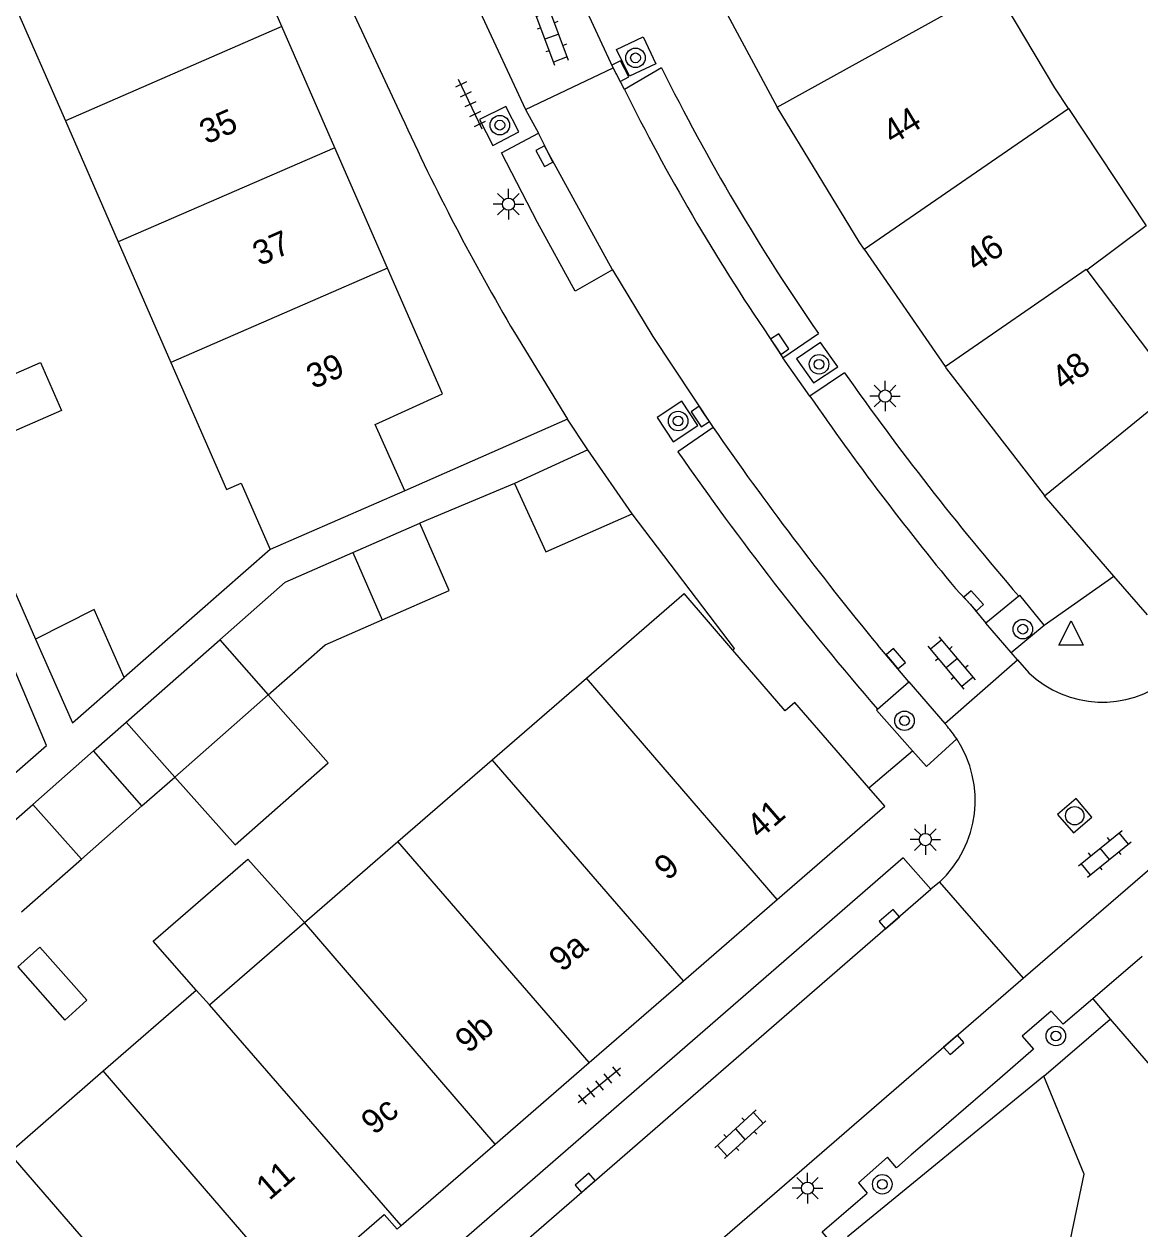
# Model space of a CAD drawing. Extents: x 132998 to 136004, y 396998 to 398512.
# Drawn here: x 133908.19 to 133953.92, y 397238.64 to 397288 of the extents above; entities that cross this region are included whole.
import ezdxf

# ---------------------------------------------------------------- set-up
doc = ezdxf.new("R2010")
doc.units = 0
for name, color, linetype in [('gg-afsc-erfafscheiding', 7, 'Continuous'), ('gg-afsc-muur', 7, 'Continuous'), ('gg-anno-huisnummerreeks BGT', 7, 'Continuous'), ('gg-bbg-bijgebouw', 7, 'Continuous'), ('gg-bbg-gedigitaliseerde bebouwing', 7, 'Continuous'), ('gg-bbg-gedigitaliseerde bijgebouw', 7, 'Continuous'), ('gg-bbg-hoofdgebouw', 7, 'Continuous'), ('gg-bbg-luifel en loopbrug', 7, 'Continuous'), ('gg-bbg-tussenscheiding', 7, 'Continuous'), ('gg-knt-verharding', 7, 'Continuous'), ('gg-knt-verharding nz', 7, 'Continuous'), ('gt-grn-groengrens', 7, 'Continuous'), ('gt-grn-weggrens', 7, 'Continuous'), ('gt-symb-boom', 7, 'Continuous'), ('gt-symb-klinker verharding', 7, 'Continuous'), ('gt-symb-kolk', 7, 'Continuous'), ('gt-symb-lichtmast', 7, 'Continuous'), ('gt-symb-rioolschacht', 7, 'Continuous'), ('gt-symb-tegel verharding', 7, 'Continuous'), ('gt-symb-waterafsluiter', 7, 'Continuous')]:
    doc.layers.add(name, color=color, linetype=linetype)

# ---------------------------------------------------------------- blocks, each defined once
blk = doc.blocks.new('gt0-BOOM')
at = {"layer": 'gt-symb-boom'}
for radius in [0.4, 0.2]:
    blk.add_circle((0, 0), radius, dxfattribs=at)
blk = doc.blocks.new('gt0-KL1')
at = {"layer": 'gt-symb-klinker verharding'}
for p, q in [((-1.15, 0.3), (1.15, 0.3)), ((-1, -0.3), (-1, 0.3)), ((-0.5, 0.3), (-0.5, 0.45)), ((0, -0.3), (0, 0.3)), ((0.5, 0.3), (0.5, 0.45)), ((1, -0.3), (1, 0.3)), ((-1.15, -0.3), (1.15, -0.3)), ((-0.5, -0.45), (-0.5, -0.3)), ((0.5, -0.45), (0.5, -0.3))]:
    blk.add_line(p, q, dxfattribs=at)
blk = doc.blocks.new('gt0-LMAST')
at = {"layer": 'gt-symb-lichtmast'}
for p, q in [((-0.005, 0.246), (-0.005, 0.621)), ((-0.182, 0.173), (-0.447, 0.438)), ((0.172, 0.173), (0.437, 0.438)), ((-0.255, -0.004), (-0.63, -0.004)), ((-0.182, -0.181), (-0.447, -0.446)), ((-0.005, -0.254), (-0.005, -0.629)), ((0.437, -0.446), (0.172, -0.181)), ((0.245, -0.004), (0.62, -0.004))]:
    blk.add_line(p, q, dxfattribs=at)
blk.add_circle((-0.005, -0.004), 0.25, dxfattribs=at)
blk = doc.blocks.new('gt0-KOLK')
at = {"layer": 'gt-symb-kolk'}
blk.add_lwpolyline([(0, 0), (0.375, 0), (0.375, 0.4), (-0.375, 0.4), (-0.375, 0), (0, 0)], dxfattribs=at)
blk = doc.blocks.new('gt0-TEG1')
at = {"layer": 'gt-symb-tegel verharding'}
for p, q in [((-1.125, 0), (1.125, 0)), ((-0.9, -0.25), (-0.9, 0.25)), ((-0.45, -0.25), (-0.45, 0.25)), ((0, -0.25), (0, 0.25)), ((0.45, -0.25), (0.45, 0.25)), ((0.9, -0.25), (0.9, 0.25))]:
    blk.add_line(p, q, dxfattribs=at)
blk = doc.blocks.new('gt0-RS')
at = {"layer": 'gt-symb-rioolschacht'}
blk.add_lwpolyline([(-0.5, -0.5), (0.5, -0.5), (0.5, 0.5), (-0.5, 0.5)], close=True, dxfattribs=at)
blk.add_circle((0, 0), 0.375, dxfattribs=at)
blk = doc.blocks.new('gt0-WAFSL')
at = {"layer": 'gt-symb-waterafsluiter'}
for p, q in [((-0.5, -0.333), (0, 0.667)), ((0, 0.667), (0.5, -0.333)), ((0.5, -0.333), (-0.5, -0.333))]:
    blk.add_line(p, q, dxfattribs=at)

msp = doc.modelspace()

# ---------------------------------------------------------------- linework, layer by layer
at = {"layer": 'gg-afsc-erfafscheiding'}
for p, q in [((133905.371, 397270.274), (133908.658, 397262.799)), ((133918.281, 397266.471), (133912.291, 397261.224))]:
    msp.add_line(p, q, dxfattribs=at)
at = {"layer": 'gg-afsc-muur'}
msp.add_line((133928.293, 397269.172), (133924.415, 397267.544), dxfattribs=at)
msp.add_lwpolyline([(133937.241, 397262.35), (133937.309, 397262.41), (133933.105, 397267.939)], dxfattribs=at)
at = {"layer": 'gg-bbg-bijgebouw'}
for p, q in [((133931.291, 397270.548), (133928.293, 397269.172)), ((133933.105, 397267.939), (133931.291, 397270.548))]:
    msp.add_line(p, q, dxfattribs=at)
msp.add_lwpolyline([(133928.293, 397269.172), (133929.576, 397266.371), (133933.105, 397267.939)], dxfattribs=at)
at = {"layer": 'gg-bbg-gedigitaliseerde bebouwing'}
for p, q in [((133907.716, 397288.988), (133909.882, 397284.03)), ((133909.882, 397284.03), (133912.043, 397279.082)), ((133912.043, 397279.082), (133914.205, 397274.133)), ((133951.739, 397277.918), (133955.405, 397273.065)), ((133923.798, 397268.88), (133918.281, 397266.471)), ((133931.236, 397261.201), (133935.246, 397264.673)), ((133927.372, 397257.855), (133931.236, 397261.201)), ((133923.502, 397254.503), (133927.372, 397257.855)), ((133919.677, 397251.191), (133923.502, 397254.503)), ((133915.782, 397247.818), (133919.677, 397251.191)), ((133911.434, 397245.105), (133915.242, 397248.413)), ((133915.242, 397248.413), (133915.782, 397247.818)), ((133907.579, 397241.756), (133911.434, 397245.105))]:
    msp.add_line(p, q, dxfattribs=at)
for points in [[(133950.995, 397284.539), (133950.435, 397285.383), (133947.968, 397289.529)], [(133950.995, 397284.539), (133954.182, 397279.733), (133951.739, 397277.918)], [(133914.205, 397274.133), (133916.479, 397268.928), (133917.091, 397269.195), (133918.281, 397266.471)]]:
    msp.add_lwpolyline(points, dxfattribs=at)
at = {"layer": 'gg-bbg-gedigitaliseerde bijgebouw'}
for p, q in [((133921.667, 397266.343), (133924.415, 397267.544)), ((133912.373, 397259.393), (133916.205, 397262.765)), ((133914.363, 397257.148), (133918.195, 397260.52)), ((133912.373, 397259.393), (133914.363, 397257.148)), ((133908.547, 397256.026), (133911.037, 397258.217)), ((133913.019, 397255.965), (133911.037, 397258.217)), ((133906.091, 397253.865), (133908.547, 397256.026)), ((133910.537, 397253.78), (133913.019, 397255.965)), ((133908.081, 397251.619), (133910.537, 397253.78))]:
    msp.add_line(p, q, dxfattribs=at)
for points in [[(133922.869, 397263.595), (133925.616, 397264.795), (133924.415, 397267.544)], [(133916.205, 397262.765), (133918.893, 397265.131), (133921.667, 397266.343)], [(133912.291, 397261.224), (133911.061, 397264.01), (133908.658, 397262.799)], [(133918.195, 397260.52), (133920.524, 397262.57), (133922.869, 397263.595)], [(133908.658, 397262.799), (133910.169, 397259.365), (133912.291, 397261.224)], [(133903.839, 397253.845), (133909.11, 397258.438), (133907.523, 397262.19)]]:
    msp.add_lwpolyline(points, dxfattribs=at)
at = {"layer": 'gg-bbg-hoofdgebouw'}
for p, q in [((133918.759, 397287.895), (133916.593, 397292.853)), ((133936.156, 397289.978), (133939.06, 397284.6)), ((133920.929, 397282.928), (133918.759, 397287.895)), ((133923.082, 397277.998), (133920.929, 397282.928)), ((133942.623, 397278.772), (133945.937, 397273.971)), ((133952.854, 397265.385), (133950.014, 397268.676)), ((133954.23, 397263.79), (133952.854, 397265.385)), ((133937.241, 397262.35), (133935.246, 397264.673)), ((133935.209, 397248.799), (133939.054, 397252.134)), ((133931.349, 397245.451), (133935.209, 397248.799)), ((133927.495, 397242.11), (133931.349, 397245.451)), ((133923.642, 397238.768), (133927.495, 397242.11))]:
    msp.add_line(p, q, dxfattribs=at)
for points in [[(133942.623, 397278.772), (133942.41, 397279.08), (133939.06, 397284.6)], [(133923.798, 397268.88), (133922.573, 397271.59), (133925.334, 397272.843), (133923.082, 397277.998)], [(133945.937, 397273.971), (133946, 397273.88), (133949.95, 397268.75), (133950.014, 397268.676)], [(133942.81, 397256.712), (133939.78, 397260.208), (133939.38, 397259.861), (133937.241, 397262.35)], [(133939.054, 397252.134), (133943.464, 397255.958), (133942.81, 397256.712)], [(133919.262, 397236.028), (133922.953, 397239.229), (133923.477, 397238.625), (133923.642, 397238.768)]]:
    msp.add_lwpolyline(points, dxfattribs=at)
at = {"layer": 'gg-bbg-luifel en loopbrug'}
for p, q in [((133911.037, 397258.217), (133912.373, 397259.393)), ((133913.019, 397255.965), (133914.363, 397257.148))]:
    msp.add_line(p, q, dxfattribs=at)
for points in [[(133907.525, 397273.55), (133908.858, 397274.136), (133909.716, 397272.172), (133905.371, 397270.274)], [(133914.363, 397257.148), (133916.837, 397254.375), (133920.653, 397257.733), (133918.195, 397260.52)], [(133915.242, 397248.413), (133913.48, 397250.422), (133917.363, 397253.785), (133919.677, 397251.191)], [(133909.854, 397247.194), (133910.764, 397248), (133908.84, 397250.172), (133907.93, 397249.366), (133909.854, 397247.194)]]:
    msp.add_lwpolyline(points, dxfattribs=at)
at = {"layer": 'gg-bbg-tussenscheiding'}
for p, q in [((133939.06, 397284.6), (133947.968, 397289.529)), ((133918.759, 397287.895), (133909.882, 397284.03)), ((133942.623, 397278.772), (133950.995, 397284.539)), ((133920.929, 397282.928), (133912.043, 397279.082)), ((133923.082, 397277.998), (133914.205, 397274.133)), ((133950.014, 397268.676), (133955.405, 397273.065)), ((133921.667, 397266.343), (133922.869, 397263.595)), ((133916.205, 397262.765), (133918.195, 397260.52)), ((133939.054, 397252.134), (133931.236, 397261.201)), ((133935.209, 397248.799), (133927.372, 397257.855)), ((133908.547, 397256.026), (133910.537, 397253.78)), ((133931.349, 397245.451), (133923.502, 397254.503)), ((133927.495, 397242.11), (133919.677, 397251.191)), ((133923.642, 397238.768), (133915.782, 397247.818)), ((133919.262, 397236.028), (133911.434, 397245.105)), ((133915.409, 397232.687), (133907.579, 397241.756))]:
    msp.add_line(p, q, dxfattribs=at)
msp.add_lwpolyline([(133945.937, 397273.971), (133951.714, 397277.951), (133951.739, 397277.918)], dxfattribs=at)
at = {"layer": 'gg-knt-verharding'}
for p, q in [((133932.333, 397286.208), (133930.475, 397290.194)), ((133926.863, 397288.511), (133928.74, 397284.499)), ((133928.74, 397284.499), (133932.333, 397286.208)), ((133932.793, 397285.318), (133932.333, 397286.208)), ((133934.314, 397286.204), (133932.793, 397285.318)), ((133928.74, 397284.499), (133929.271, 397283.523)), ((133928.288, 397275.357), (133930.46, 397271.813)), ((133939.292, 397274.329), (133940.742, 397275.319)), ((133940.389, 397272.756), (133939.292, 397274.329)), ((133941.816, 397273.712), (133940.389, 397272.756)), ((133930.46, 397271.813), (133923.798, 397268.88)), ((133936.431, 397271.463), (133934.989, 397270.476)), ((133948.955, 397264.563), (133947.604, 397263.448)), ((133948.643, 397262.253), (133947.604, 397263.448)), ((133948.643, 397262.253), (133949.997, 397263.374)), ((133948.909, 397261.947), (133948.643, 397262.253)), ((133945.919, 397259.341), (133948.909, 397261.947)), ((133948.909, 397261.947), (133949.367, 397261.423)), ((133943.163, 397259.931), (133944.453, 397261.048)), ((133944.453, 397261.048), (133945.919, 397259.341)), ((133945.919, 397259.341), (133946.029, 397259.213)), ((133949.13, 397248.905), (133958.836, 397257.293)), ((133945.703, 397252.838), (133945.346, 397252.552)), ((133945.703, 397252.838), (133949.13, 397248.905)), ((133954.008, 397249.799), (133951.984, 397248.061)), ((133951.984, 397248.061), (133950.773, 397247.021)), ((133951.984, 397248.061), (133952.701, 397247.227)), ((133952.701, 397247.227), (133955.316, 397244.184)), ((133949.555, 397245.993), (133948.176, 397244.8)), ((133948.176, 397244.8), (133945.393, 397242.394)), ((133945.393, 397242.394), (133944.549, 397241.664)), ((133944.549, 397241.664), (133943.946, 397241.143)), ((133942.356, 397239.772), (133942.74, 397240.104))]:
    msp.add_line(p, q, dxfattribs=at)
for points in [[(133914.654, 397307.344), (133915.742, 397303.745), (133918.681, 397295.731), (133921.428, 397289.003), (133923.659, 397284.228)], [(133934.077, 397286.376), (133933.007, 397285.863), (133932.467, 397286.952), (133933.562, 397287.473), (133934.077, 397286.376)], [(133927.403, 397283.019), (133928.468, 397283.59), (133927.93, 397284.628), (133926.854, 397284.092), (133927.403, 397283.019)], [(133932.298, 397277.935), (133930.781, 397277.06), (133929.232, 397279.87), (133927.753, 397282.717), (133929.271, 397283.523)], [(133932.298, 397277.935), (133933.959, 397275.2), (133936.431, 397271.463)], [(133941.535, 397273.96), (133940.824, 397274.957), (133939.852, 397274.283), (133940.544, 397273.293), (133941.535, 397273.96)], [(133934.796, 397270.888), (133935.807, 397271.558), (133935.141, 397272.551), (133934.141, 397271.883), (133934.796, 397270.888)], [(133949.997, 397263.374), (133949.005, 397264.604), (133948.955, 397264.563)], [(133944.6, 397258.226), (133943.119, 397259.893), (133943.163, 397259.931)], [(133946.411, 397258.714), (133945.169, 397257.585), (133944.6, 397258.226)], [(133945.346, 397252.552), (133944.222, 397253.837), (133894.795, 397210.933), (133895.89, 397209.626)], [(133899.066, 397205.507), (133913.343, 397217.886), (133923.461, 397226.812), (133934.462, 397236.21), (133949.13, 397248.905)], [(133950.773, 397247.021), (133950.286, 397247.551), (133949.09, 397246.529), (133949.555, 397245.993)], [(133943.946, 397241.143), (133943.581, 397241.57), (133942.382, 397240.521), (133942.74, 397240.104)], [(133943.906, 397235.017), (133940.893, 397238.51), (133942.356, 397239.772)]]:
    msp.add_lwpolyline(points, dxfattribs=at)
for centre, radius, start, end in [((134013.784, 397325.794), 88.786, 206.4811, 214.64578), ((134010.438, 397323.867), 95.404, 204.55011, 210.56214), ((134036.648, 397340.35), 115.904, 215.09553, 220.83457), ((134038.296, 397342.115), 125.716, 214.73941, 220.82299), ((133952.382, 397264.591), 4.373, 226.4182, 308.5334), ((133942.487, 397256.106), 4.711, 33.6111, 41.2593), ((133942.593, 397256.193), 4.575, 312.8272, 33.4319)]:
    msp.add_arc(centre, radius, start, end, dxfattribs=at)
at = {"layer": 'gg-knt-verharding nz'}
for p, q in [((133938.706, 397275.202), (133939.292, 397274.329)), ((133944.453, 397261.048), (133943.174, 397262.552)), ((133895.89, 397209.626), (133945.346, 397252.552))]:
    msp.add_line(p, q, dxfattribs=at)
for points in [[(133932.298, 397277.935), (133929.692, 397282.677), (133929.271, 397283.523)], [(133946.357, 397264.879), (133946.957, 397264.23), (133947.604, 397263.448)]]:
    msp.add_lwpolyline(points, dxfattribs=at)
for centre, radius, start, end in [((134011.677, 397324.641), 88.142, 206.49593, 214.11832), ((134035.739, 397338.798), 115.987, 214.70771, 219.59098), ((134050.794, 397350.996), 139.3, 214.81621, 219.41375)]:
    msp.add_arc(centre, radius, start, end, dxfattribs=at)
at = {"layer": 'gt-grn-groengrens'}
msp.add_line((133949.984, 397244.892), (133952.701, 397247.227), dxfattribs=at)
for points in [[(133949.984, 397244.892), (133941.942, 397238.316), (133944.623, 397235.058)], [(133950.329, 397234.609), (133951.642, 397240.883), (133949.984, 397244.892)]]:
    msp.add_lwpolyline(points, dxfattribs=at)
at = {"layer": 'gt-grn-weggrens'}
for p, q in [((133931.291, 397270.548), (133930.46, 397271.813)), ((133949.997, 397263.374), (133952.854, 397265.385)), ((133942.81, 397256.712), (133944.6, 397258.226))]:
    msp.add_line(p, q, dxfattribs=at)

# ---------------------------------------------------------------- block references
at = {"layer": 'gt-symb-boom'}
for p in [(133933.248, 397286.615), (133927.688, 397283.857), (133940.77, 397274.061), (133934.994, 397271.734), (133944.272, 397259.454), (133950.476, 397246.541), (133943.362, 397240.464)]:
    msp.add_blockref('gt0-BOOM', p, dxfattribs=at)
at = {"layer": 'gt-symb-boom', "rotation": 125.51769786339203}
msp.add_blockref('gt0-BOOM', (133949.12, 397263.207), dxfattribs=at)
at = {"layer": 'gt-symb-klinker verharding'}
for p, rotation in [((133929.819, 397287.482), 110.6633028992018), ((133946.209, 397261.818), 130.01095771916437), ((133952.485, 397254.006), 38.910397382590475), ((133937.544, 397242.512), -137.4719559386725)]:
    msp.add_blockref('gt0-KL1', p, dxfattribs=dict(at, rotation=rotation))
at = {"layer": 'gt-symb-kolk'}
for p, rotation in [((133932.448, 397285.982), -62.53777281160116), ((133929.692, 397282.677), 117.59036953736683), ((133938.995, 397274.776), -56.135056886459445), ((133936.064, 397272.031), 124.32560196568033), ((133946.957, 397264.23), -48.69008152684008), ((133943.761, 397261.871), -49.54161829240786), ((133943.781, 397251.177), 40.90572608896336), ((133946.159, 397246.332), -139.13759358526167), ((133931.314, 397240.37), 40.94326213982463)]:
    msp.add_blockref('gt0-KOLK', p, dxfattribs=dict(at, rotation=rotation))
at = {"layer": 'gt-symb-lichtmast'}
for p in [(133928.045, 397280.624), (133943.481, 397272.762), (133945.132, 397254.589), (133940.302, 397240.308)]:
    msp.add_blockref('gt0-LMAST', p, dxfattribs=at)
at = {"layer": 'gt-symb-rioolschacht', "rotation": 40.66340386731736}
msp.add_blockref('gt0-RS', (133951.249, 397255.564), dxfattribs=at)
at = {"layer": 'gt-symb-tegel verharding'}
for p, rotation in [((133926.48, 397284.709), 115.4633450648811), ((133931.763, 397244.512), -140.64204307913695)]:
    msp.add_blockref('gt0-TEG1', p, dxfattribs=dict(at, rotation=rotation))
at = {"layer": 'gt-symb-waterafsluiter'}
msp.add_blockref('gt0-WAFSL', (133951.096, 397262.884), dxfattribs=at)

# ---------------------------------------------------------------- texts
at = {"layer": 'gg-anno-huisnummerreeks BGT'}
for s, rotation, p in [('35', 23.6, (133915.659, 397283.058)), ('44', 31.3, (133943.777, 397283.039)), ('37', 23.6, (133917.836, 397278.074)), ('46', 34.6, (133947.206, 397277.805)), ('39', 23.6, (133920.038, 397273.033)), ('48', 37.6, (133950.79, 397272.941)), ('41', 40.9, (133938.341, 397254.574)), ('9', 40.9, (133934.561, 397252.871)), ('9a', 40.9, (133930.241, 397249.123)), ('9b', 40.9, (133926.398, 397245.792)), ('9c', 40.9, (133922.544, 397242.449)), ('11', 40.9, (133918.24, 397239.774))]:
    msp.add_text(s, height=1, rotation=rotation, dxfattribs=at).set_placement(p)

doc.saveas('drawing.dxf')
